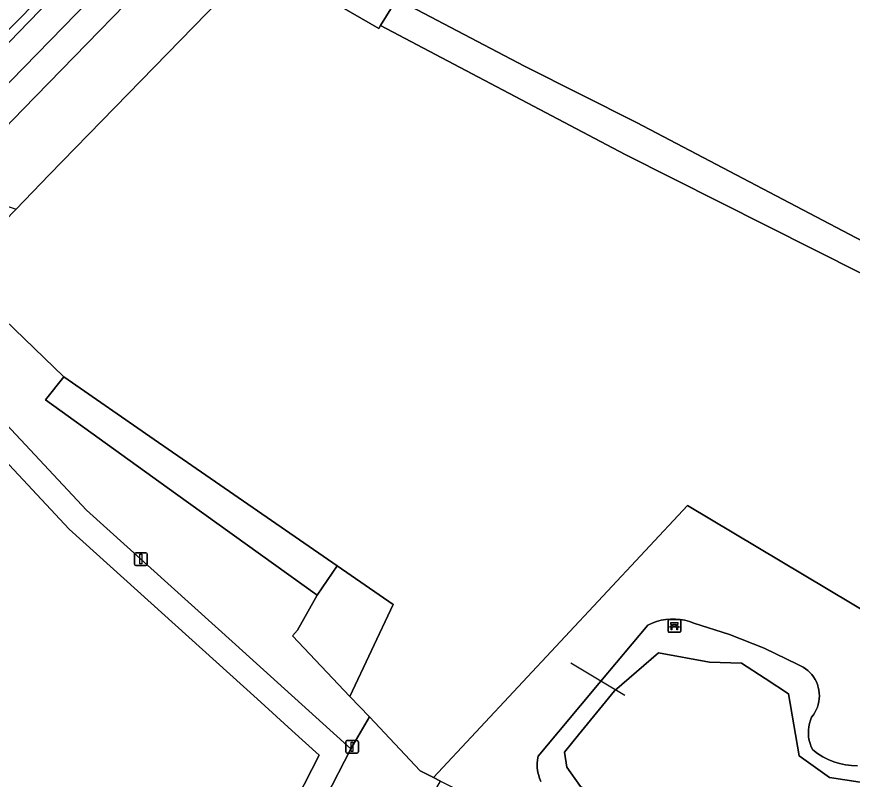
# Model space of a CAD drawing. Extents: x 162879 to 165540, y 384011 to 385181.
# Drawn here: x 164525.2 to 164590.7, y 384901.3 to 384961.1 of the extents above; entities that cross this region are included whole.
import ezdxf

# ---------------------------------------------------------------- set-up
doc = ezdxf.new("R2010")
doc.units = 0
for name, color, linetype in [('IMGEO_Bank', 7, 'Continuous'), ('IMGEO_Duiker', 7, 'Continuous'), ('IMGEO_Erf', 7, 'Continuous'), ('IMGEO_Fietspad_open', 7, 'Continuous'), ('IMGEO_Grasland_overig', 7, 'Continuous'), ('IMGEO_Groenvoorziening', 7, 'Continuous'), ('IMGEO_Lichtmast', 7, 'Continuous'), ('IMGEO_Meer_plas_ven_vijver', 7, 'Continuous'), ('IMGEO_Oever', 7, 'Continuous'), ('IMGEO_Parkeervlak_halfverhard', 7, 'Continuous'), ('IMGEO_Rijbaan_lokaal_gesloten', 7, 'Continuous'), ('IMGEO_Verkeerseiland_open', 7, 'Continuous'), ('IMGEO_Voetpad_onverhard', 7, 'Continuous'), ('IMGEO_Voetpad_open', 7, 'Continuous')]:
    doc.layers.add(name, color=color, linetype=linetype)

msp = doc.modelspace()

# ---------------------------------------------------------------- linework, layer by layer
at = {"layer": 'IMGEO_Bank'}
for p, q in [((164576.224, 384912.891), (164576.224, 384913.732)), ((164576.224, 384913.732), (164576.224, 384912.891)), ((164576.299, 384913.816), (164577.14, 384913.816)), ((164577.14, 384913.816), (164576.299, 384913.816)), ((164576.533, 384913.322), (164576.533, 384913.428)), ((164576.577, 384913.428), (164576.577, 384913.322)), ((164576.865, 384913.434), (164576.583, 384913.434)), ((164576.583, 384913.316), (164576.865, 384913.316)), ((164576.871, 384913.322), (164576.871, 384913.428)), ((164576.915, 384913.428), (164576.915, 384913.322)), ((164577.224, 384913.741), (164577.224, 384912.9)), ((164577.224, 384912.9), (164577.224, 384913.741)), ((164577.149, 384912.816), (164576.308, 384912.816)), ((164576.308, 384912.816), (164577.149, 384912.816)), ((164576.921, 384913.214), (164576.528, 384913.214))]:
    msp.add_line(p, q, dxfattribs=at)
for points in [[(164576.471, 384913.214), (164576.329, 384913.214), (164576.441, 384913.316), (164576.527, 384913.316)], [(164576.527, 384913.434), (164576.441, 384913.434), (164576.441, 384913.595), (164577.004, 384913.595), (164577.004, 384913.434), (164576.921, 384913.434)], [(164576.921, 384913.316), (164577.004, 384913.316), (164577.116, 384913.214), (164576.977, 384913.214)], [(164576.521, 384913.207), (164576.521, 384913), (164576.478, 384913), (164576.478, 384913.207)], [(164576.971, 384913.207), (164576.971, 384913), (164576.927, 384913), (164576.927, 384913.207)]]:
    msp.add_lwpolyline(points, dxfattribs=at)
for centre, radius, start, end in [((164576.302, 384913.738), 0.0779, 92.4484, 184.28452), ((164576.302, 384913.738), 0.0779, 92.4484, 184.28452), ((164576.526, 384913.427), 0.00671, 2.89567, 87.10433), ((164576.526, 384913.323), 0.00671, 272.89567, 357.10433), ((164576.583, 384913.427), 0.00671, 92.89567, 177.10433), ((164576.583, 384913.323), 0.00671, 182.89567, 267.10433), ((164576.865, 384913.427), 0.00671, 2.89567, 87.10433), ((164576.865, 384913.323), 0.00671, 272.89567, 357.10433), ((164576.922, 384913.427), 0.00671, 92.89567, 177.10433), ((164576.922, 384913.323), 0.00671, 182.89567, 267.10433), ((164577.146, 384913.738), 0.0779, 2.4484, 94.28452), ((164577.146, 384913.738), 0.0779, 2.4484, 94.28452), ((164576.302, 384912.894), 0.0779, 182.4484, 274.28452), ((164576.302, 384912.894), 0.0779, 182.4484, 274.28452), ((164576.471, 384913.207), 0.00671, 2.89567, 87.10433), ((164576.528, 384913.207), 0.00671, 92.89567, 177.10433), ((164576.92, 384913.207), 0.00671, 2.89567, 87.10433), ((164576.977, 384913.207), 0.00671, 92.89567, 177.10433), ((164577.146, 384912.894), 0.0779, 272.4484, 4.28452), ((164577.146, 384912.894), 0.0779, 272.4484, 4.28452)]:
    msp.add_arc(centre, radius, start, end, dxfattribs=at)
at = {"layer": 'IMGEO_Duiker'}
msp.add_lwpolyline([(164572.828, 384907.868), (164570.963, 384908.985), (164568.605, 384910.398)], dxfattribs=at)
at = {"layer": 'IMGEO_Erf'}
msp.add_lwpolyline([(164530.004, 384873.599), (164532.508, 384872.873), (164533.988, 384874.201), (164535.46, 384877.063), (164547.127, 384899.768), (164548.888, 384903.196), (164546.748, 384905.129), (164544.024, 384907.588), (164529.298, 384920.884), (164514.486, 384936.751)], dxfattribs=at)
at = {"layer": 'IMGEO_Fietspad_open'}
for points in [[(164524.725, 384956.023), (164537.041, 384968.682), (164567.524, 385000.074), (164572.387, 385005.088), (164575.549, 385008.392), (164580.902, 385013.894), (164592.668, 385025.898)], [(164519.802, 384947.755), (164525.687, 384953.807), (164538.677, 384967.165), (164538.832, 384967.325), (164543.553, 384972.197), (164570.494, 385000), (164574.636, 385004.275), (164575.904, 385005.724), (164578.843, 385008.769), (164582.343, 385012.396), (164580.902, 385013.894), (164575.549, 385008.392), (164572.387, 385005.088), (164567.524, 385000.074), (164537.041, 384968.682), (164524.725, 384956.023), (164506.984, 384937.764), (164500.817, 384931.186), (164499.936, 384930.215), (164488.315, 384917.517), (164488.668, 384917.162), (164485.525, 384913.981), (164485.186, 384914.349), (164481.909, 384911.538)], [(164534.724, 384969.556), (164534.474, 384969.277), (164525.321, 384959.818), (164518.564, 384952.792), (164517.705, 384951.948), (164514.39, 384948.504), (164507.494, 384941.357), (164506.009, 384939.832), (164503.942, 384937.706), (164500, 384933.285), (164499.383, 384932.63), (164488.554, 384920.87), (164488.194, 384920.479), (164488.033, 384920.328)]]:
    msp.add_lwpolyline(points, dxfattribs=at)
at = {"layer": 'IMGEO_Grasland_overig'}
for points in [[(164596.669, 384998.831), (164585.198, 385004.76), (164583.301, 385006.143), (164582.911, 385005.73), (164578.176, 385000.723), (164577.477, 385000), (164546.523, 384967.967), (164546.491, 384967.934), (164555.123, 384962.721), (164554.967, 384962.463), (164564.965, 384957.185), (164573.749, 384952.749), (164597.731, 384940.178)], [(164591.39, 384940.94), (164572.865, 384950.251), (164553.695, 384960.357), (164553.562, 384960.136), (164544.172, 384965.551), (164527.732, 384948.654), (164525.133, 384945.983), (164520.34, 384941.057), (164528.863, 384932.82), (164535.957, 384927.921), (164550.294, 384918.021), (164554.696, 384914.982), (164551.295, 384907.792), (164552.816, 384906.181), (164556.8, 384901.962), (164557.323, 384901.699), (164557.847, 384901.436), (164577.751, 384922.752), (164612.572, 384901.969)]]:
    msp.add_lwpolyline(points, dxfattribs=at)
at = {"layer": 'IMGEO_Groenvoorziening'}
for points in [[(164548.715, 384915.734), (164537.634, 384923.696), (164527.442, 384931.018), (164528.863, 384932.82), (164520.34, 384941.057), (164516.98, 384936.98), (164530.656, 384922.389), (164542.335, 384911.846), (164551.369, 384903.69), (164552.816, 384906.181), (164551.295, 384907.792), (164546.803, 384912.55), (164547.189, 384912.993)], [(164528.863, 384932.82), (164527.442, 384931.018), (164537.634, 384923.696), (164548.715, 384915.734), (164550.294, 384918.021), (164535.957, 384927.921)], [(164585.825, 384887.363), (164595.1, 384882.698), (164612.572, 384901.969), (164577.751, 384922.752), (164557.847, 384901.436), (164558.401, 384901.157)], [(164551.295, 384907.792), (164554.696, 384914.982), (164550.294, 384918.021), (164548.715, 384915.734), (164547.189, 384912.993), (164546.803, 384912.55)]]:
    msp.add_lwpolyline(points, close=True, dxfattribs=at)
for points in [[(164566.251, 384901.123), (164566.145, 384901.394), (164566.064, 384901.674), (164566.008, 384901.96), (164565.978, 384902.25), (164565.973, 384902.542), (164565.994, 384902.832), (164566.041, 384903.12), (164570.963, 384908.985), (164574.643, 384913.37), (164574.981, 384913.528), (164575.33, 384913.656), (164575.69, 384913.753), (164576.057, 384913.818), (164576.428, 384913.852), (164576.801, 384913.852), (164577.172, 384913.821), (164577.539, 384913.757), (164577.899, 384913.661), (164578.25, 384913.535), (164581.045, 384912.65), (164583.769, 384911.565), (164586.407, 384910.284), (164586.614, 384910.194), (164586.812, 384910.087), (164587.001, 384909.962), (164587.178, 384909.822), (164587.342, 384909.668), (164587.493, 384909.5), (164587.628, 384909.319), (164587.748, 384909.128), (164587.85, 384908.926), (164587.935, 384908.717), (164588.001, 384908.502), (164588.049, 384908.281), (164588.077, 384908.057), (164588.086, 384907.832), (164588.076, 384907.606), (164588.046, 384907.382), (164587.997, 384907.162), (164587.93, 384906.947), (164587.844, 384906.738), (164587.74, 384906.538), (164587.619, 384906.347), (164587.483, 384906.167), (164587.386, 384905.92), (164587.311, 384905.665), (164587.259, 384905.404), (164587.232, 384905.139), (164587.228, 384904.874), (164587.248, 384904.609), (164587.293, 384904.347), (164587.36, 384904.09), (164587.451, 384903.84), (164587.564, 384903.599), (164587.945, 384903.315), (164588.349, 384903.064), (164588.773, 384902.849), (164589.214, 384902.671), (164589.669, 384902.531), (164590.133, 384902.431), (164590.605, 384902.37), (164591.08, 384902.351)], [(164560.001, 384891.694), (164562.99, 384896.717), (164557.458, 384899.538), (164558.401, 384901.157), (164557.847, 384901.436), (164557.323, 384901.699), (164556.8, 384901.962), (164552.816, 384906.181), (164551.369, 384903.69), (164549.406, 384899.861), (164548.1, 384897.315), (164536.009, 384873.73)]]:
    msp.add_lwpolyline(points, dxfattribs=at)
at = {"layer": 'IMGEO_Lichtmast'}
for p, q in [((164534.412, 384918.151), (164534.412, 384918.951)), ((164534.412, 384918.951), (164534.412, 384918.151)), ((164534.512, 384919.051), (164535.302, 384919.051)), ((164535.302, 384919.051), (164534.512, 384919.051)), ((164535.402, 384918.951), (164535.402, 384918.151)), ((164535.402, 384918.151), (164535.402, 384918.951)), ((164535.302, 384918.051), (164534.512, 384918.051)), ((164534.512, 384918.051), (164535.302, 384918.051)), ((164550.965, 384903.437), (164550.965, 384904.237)), ((164550.965, 384904.237), (164550.965, 384903.437)), ((164551.065, 384904.337), (164551.855, 384904.337)), ((164551.855, 384904.337), (164551.065, 384904.337)), ((164551.955, 384904.237), (164551.955, 384903.437)), ((164551.955, 384903.437), (164551.955, 384904.237)), ((164551.855, 384903.337), (164551.065, 384903.337)), ((164551.065, 384903.337), (164551.855, 384903.337))]:
    msp.add_line(p, q, dxfattribs=at)
for points in [[(164534.832, 384918.926), (164534.982, 384918.926), (164534.982, 384918.176), (164534.832, 384918.176), (164534.832, 384918.926)], [(164551.385, 384904.212), (164551.535, 384904.212), (164551.535, 384903.462), (164551.385, 384903.462), (164551.385, 384904.212)]]:
    msp.add_lwpolyline(points, dxfattribs=at)
for centre, start, end in [((164534.512, 384918.951), 90, 180), ((164534.512, 384918.951), 90, 180), ((164535.302, 384918.951), 0, 90), ((164535.302, 384918.951), 360, 90), ((164534.512, 384918.151), 180, 270), ((164534.512, 384918.151), 180, 270), ((164535.302, 384918.151), 270, 0), ((164535.302, 384918.151), 270, 0), ((164551.065, 384904.237), 90, 180), ((164551.065, 384904.237), 90, 180), ((164551.855, 384904.237), 0, 90), ((164551.855, 384904.237), 360, 90), ((164551.065, 384903.437), 180, 270), ((164551.065, 384903.437), 180, 270), ((164551.855, 384903.437), 270, 0), ((164551.855, 384903.437), 270, 0)]:
    msp.add_arc(centre, 0.1, start, end, dxfattribs=at)
at = {"layer": 'IMGEO_Meer_plas_ven_vijver'}
msp.add_lwpolyline([(164591.275, 384901.06), (164588.885, 384901.427), (164586.496, 384903.128), (164586.082, 384905.564), (164585.669, 384908.001), (164583.83, 384909.196), (164581.992, 384910.391), (164579.465, 384910.483), (164575.467, 384911.218), (164572.021, 384908.23), (164569.218, 384904.783), (164568.104, 384903.413), (164568.299, 384902.255), (164569.355, 384900.738), (164574.916, 384897.98), (164579.022, 384895.943), (164583.279, 384893.153), (164586.725, 384891.545), (164591.504, 384888.465)], dxfattribs=at)
at = {"layer": 'IMGEO_Oever'}
for points in [[(164591.08, 384902.351), (164590.605, 384902.37), (164590.133, 384902.431), (164589.669, 384902.531), (164589.214, 384902.671), (164588.773, 384902.849), (164588.349, 384903.064), (164587.945, 384903.315), (164587.564, 384903.599), (164587.451, 384903.84), (164587.36, 384904.09), (164587.293, 384904.347), (164587.248, 384904.609), (164587.228, 384904.874), (164587.232, 384905.139), (164587.259, 384905.404), (164587.311, 384905.665), (164587.386, 384905.92), (164587.483, 384906.167), (164587.619, 384906.347), (164587.74, 384906.538), (164587.844, 384906.738), (164587.93, 384906.947), (164587.997, 384907.162), (164588.046, 384907.382), (164588.076, 384907.606), (164588.086, 384907.832), (164588.077, 384908.057), (164588.049, 384908.281), (164588.001, 384908.502), (164587.935, 384908.717), (164587.85, 384908.926), (164587.748, 384909.128), (164587.628, 384909.319), (164587.493, 384909.5), (164587.342, 384909.668), (164587.178, 384909.822), (164587.001, 384909.962), (164586.812, 384910.087), (164586.614, 384910.194), (164586.407, 384910.284), (164583.769, 384911.565), (164581.045, 384912.65), (164578.25, 384913.535), (164577.899, 384913.661), (164577.539, 384913.757), (164577.172, 384913.821), (164576.801, 384913.852), (164576.428, 384913.852), (164576.057, 384913.818), (164575.69, 384913.753), (164575.33, 384913.656), (164574.981, 384913.528), (164574.643, 384913.37), (164570.963, 384908.985), (164566.041, 384903.12), (164565.994, 384902.832), (164565.973, 384902.542), (164565.978, 384902.25), (164566.008, 384901.96), (164566.064, 384901.674), (164566.145, 384901.394), (164566.251, 384901.123)], [(164591.504, 384888.465), (164586.725, 384891.545), (164583.279, 384893.153), (164579.022, 384895.943), (164574.916, 384897.98), (164569.355, 384900.738), (164568.299, 384902.255), (164568.104, 384903.413), (164569.218, 384904.783), (164572.021, 384908.23), (164575.467, 384911.218), (164579.465, 384910.483), (164581.992, 384910.391), (164583.83, 384909.196), (164585.669, 384908.001), (164586.082, 384905.564), (164586.496, 384903.128), (164588.885, 384901.427), (164591.275, 384901.06)]]:
    msp.add_lwpolyline(points, dxfattribs=at)
at = {"layer": 'IMGEO_Parkeervlak_halfverhard'}
msp.add_lwpolyline([(164544.172, 384965.551), (164538.832, 384967.325), (164538.677, 384967.165), (164525.687, 384953.807), (164519.802, 384947.755), (164525.133, 384945.983), (164527.732, 384948.654)], close=True, dxfattribs=at)
at = {"layer": 'IMGEO_Rijbaan_lokaal_gesloten'}
msp.add_lwpolyline([(164523.598, 384959.073), (164534.339, 384969.992)], dxfattribs=at)
at = {"layer": 'IMGEO_Verkeerseiland_open'}
for points in [[(164534.339, 384969.992), (164523.598, 384959.073), (164520.096, 384955.513), (164518.037, 384953.391), (164517.126, 384952.444)], [(164517.705, 384951.948), (164518.564, 384952.792), (164525.321, 384959.818), (164534.474, 384969.277), (164534.724, 384969.556)]]:
    msp.add_lwpolyline(points, dxfattribs=at)
at = {"layer": 'IMGEO_Voetpad_onverhard'}
msp.add_lwpolyline([(164597.731, 384940.178), (164573.749, 384952.749), (164564.965, 384957.185), (164554.967, 384962.463), (164553.695, 384960.357), (164572.865, 384950.251), (164591.39, 384940.94)], dxfattribs=at)
at = {"layer": 'IMGEO_Voetpad_open'}
msp.add_lwpolyline([(164546.491, 384967.934), (164544.172, 384965.551), (164553.562, 384960.136), (164553.695, 384960.357), (164554.967, 384962.463), (164555.123, 384962.721)], close=True, dxfattribs=at)
msp.add_lwpolyline([(164548.1, 384897.315), (164549.406, 384899.861), (164551.369, 384903.69), (164542.335, 384911.846), (164530.656, 384922.389), (164516.98, 384936.98), (164513.222, 384940.989), (164511.849, 384939.577), (164514.486, 384936.751), (164529.298, 384920.884), (164544.024, 384907.588), (164546.748, 384905.129), (164548.888, 384903.196), (164547.127, 384899.768), (164535.46, 384877.063), (164533.988, 384874.201), (164532.508, 384872.873), (164539.98, 384851.471), (164543.642, 384840.982)], dxfattribs=at)

doc.saveas('drawing.dxf')
